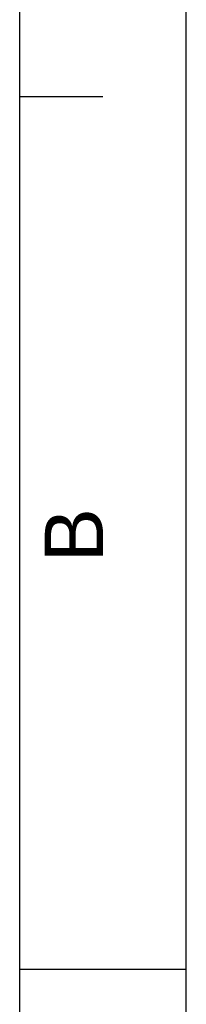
# Model space of a CAD drawing. Header units: millimetres. Extents: x 0 to 297, y 0 to 210.
# Tile 404 of 405: x 287 to 297, y 103 to 162. Entities that reach past the tile are written whole.
import ezdxf

# ---------------------------------------------------------------- set-up
doc = ezdxf.new("R2010")
doc.units = ezdxf.units.MM
doc.header["$LTSCALE"] = 16.335
doc.layers.get('0').update_dxf_attribs({"linetype": 'CONTINUOUS'})
doc.styles.add('TEXTSTYLE_2', font='arial.ttf')

# ---------------------------------------------------------------- blocks, each defined once
blk = doc.blocks.new('MARGEA4_BL0', base_point=(148.514, 105.014))
at = {"color": 7, "linetype": 'Continuous'}
for p, q in [((297.014, 0.014), (297.014, 210.014)), ((297.014, 0.014), (297.014, 210.014)), ((287.014, 10.014), (287.014, 200.014)), ((292.014, 157.514), (287.014, 157.514)), ((297.014, 105.014), (287.014, 105.014))]:
    blk.add_line(p, q, dxfattribs=at)
at = {"color": 5, "linetype": 'Continuous', "style": 'TEXTSTYLE_2', "oblique": 0.00002}
blk.add_text('B', height=3.5, rotation=90, dxfattribs=at).set_placement((292.014, 129.514))

msp = doc.modelspace()

# ---------------------------------------------------------------- linework, layer by layer
at = {"color": 7, "linetype": 'Continuous'}
for p, q in [((297, 0), (297, 210)), ((297.014, 0.014), (297.014, 200.014))]:
    msp.add_line(p, q, dxfattribs=at)

# ---------------------------------------------------------------- block references
at = {"color": 2, "linetype": 'Continuous'}
msp.add_blockref('MARGEA4_BL0', (148.514, 105.014), dxfattribs=at)

doc.saveas('drawing.dxf')
